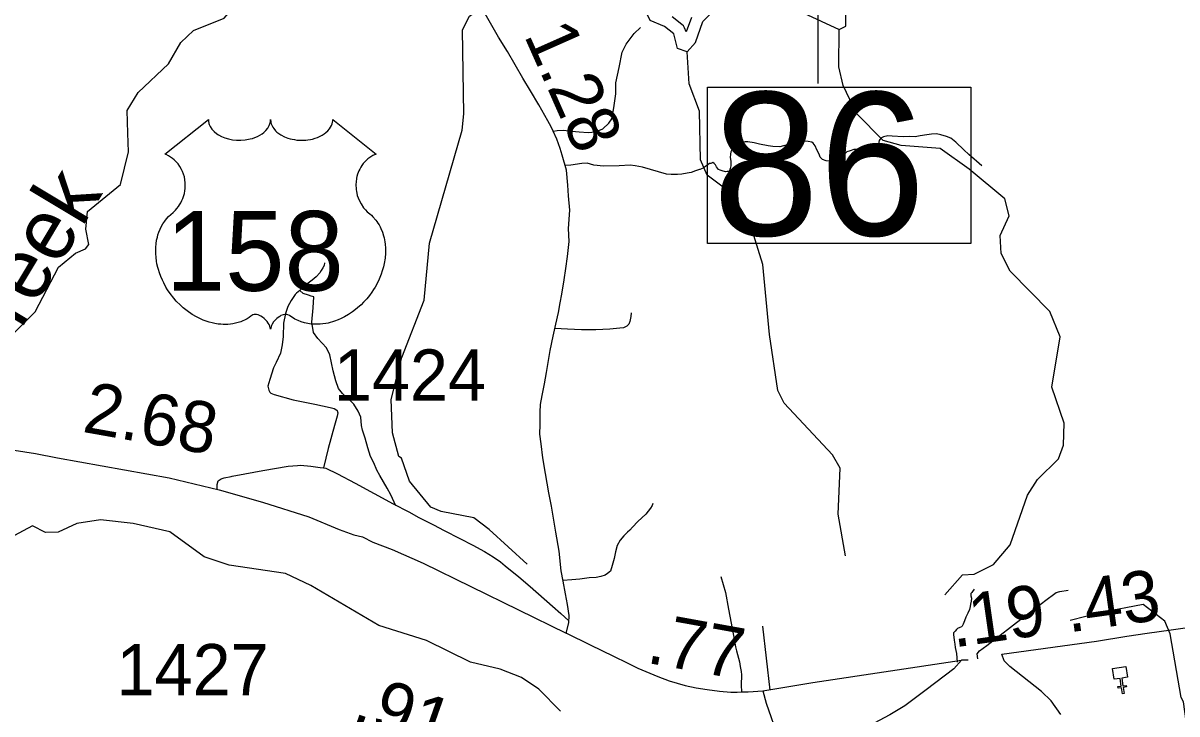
# Model space of a CAD drawing. Extents: x 2290615 to 2522933, y 819489 to 1012715.
# Drawn here: x 2358471 to 2369757, y 982844 to 989597 of the extents above; entities that cross this region are included whole.
import ezdxf

# ---------------------------------------------------------------- set-up
doc = ezdxf.new("R2010")
doc.units = 0
for name, color, linetype in [('Exist Cultural Church CELL', 7, 'Continuous'), ('Exist Hydrographic Buffer Line', 7, 'Continuous'), ('Exist Hydrographic Creek Single Shore', 7, 'Continuous'), ('Exist Hydrographic Lake Shore', 7, 'Continuous'), ('Exist Hydrographic Lake Shore Label', 7, 'Continuous'), ('Exist Hydrographic Misc Water Feature', 7, 'Continuous'), ('Exist Road Non-System Type 51', 7, 'Continuous'), ('Exist Road Primary US Attributed', 7, 'Continuous'), ('Exist Road Primary US Mileage Hundredths English Label', 7, 'Continuous'), ('Exist Road Primary US Shield CELL', 7, 'Continuous'), ('Exist Road Primary US Shield Number Label', 7, 'Continuous'), ('Exist Road Secondary Mileage Hundredths English Label', 7, 'Continuous'), ('Exist Road Secondary Structure Standard Bridge Number Label', 7, 'Continuous'), ('Exist Road Secondary Type 51 Attributed', 7, 'Continuous'), ('Exist Road Secondary Type 51 Number Label', 7, 'Continuous')]:
    doc.layers.add(name, color=color, linetype=linetype)

msp = doc.modelspace()

# ---------------------------------------------------------------- linework, layer by layer
at = {"layer": 'Exist Cultural Church CELL'}
msp.add_lwpolyline([(2369273, 983202), (2369217, 983193), (2369228, 983118), (2369259, 983123), (2369262, 983107), (2369230, 983102), (2369239, 983043), (2369223, 983040), (2369214, 983100), (2369183, 983095), (2369180, 983111), (2369212, 983115), (2369201, 983191), (2369144, 983182), (2369128, 983288), (2369257, 983307)], close=True, dxfattribs=at)
at = {"layer": 'Exist Hydrographic Buffer Line'}
for points in [[(2364956, 989511), (2364941, 989552), (2364929, 989570), (2364915, 989584), (2364819, 989659)], [(2365007, 989653), (2364956, 989511)]]:
    msp.add_lwpolyline(points, dxfattribs=at)
at = {"layer": 'Exist Hydrographic Creek Single Shore'}
for points in [[(2359496, 988522), (2359489, 988744), (2359595, 988919), (2359892, 989200), (2360014, 989409), (2360138, 989525), (2360436, 989646), (2360568, 989799)], [(2357888, 986107), (2357937, 986126), (2358588, 986776), (2358816, 987212), (2358982, 987347), (2359080, 987391), (2359113, 987432), (2359086, 987581), (2359101, 987756), (2359423, 988019), (2359502, 988337), (2359496, 988522)]]:
    msp.add_lwpolyline(points, dxfattribs=at)
at = {"layer": 'Exist Hydrographic Lake Shore'}
for points in [[(2366453, 989536), (2366519, 989568), (2366518, 989703), (2366416, 989810), (2366397, 990043), (2366446, 990127), (2366644, 990263), (2367112, 990193), (2367186, 990219), (2367185, 990328), (2367109, 990443), (2366934, 990442), (2366801, 990391), (2366268, 990392)], [(2364965, 989317), (2365047, 989409), (2365119, 989612), (2365218, 989712), (2365615, 989941), (2365757, 989934), (2365925, 989780), (2366453, 989536)], [(2364965, 989317), (2364872, 989349), (2364837, 989492), (2364745, 989564), (2364603, 989621), (2364568, 989698), (2364425, 989827), (2363816, 989880), (2363658, 989861), (2363608, 989901), (2363516, 989885), (2363376, 989790), (2363034, 989812)]]:
    msp.add_lwpolyline(points, dxfattribs=at)
at = {"layer": 'Exist Hydrographic Misc Water Feature'}
for points in [[(2363401, 984309), (2363029, 984645), (2362879, 984760), (2362560, 984823), (2362460, 984864), (2362249, 985118), (2362171, 985345), (2362146, 985360), (2362085, 985591), (2362072, 985919), (2362176, 986327), (2362394, 986887), (2362446, 987447), (2362766, 988550), (2362781, 988709), (2362770, 989532), (2362836, 989666), (2363034, 989812)], [(2367724, 988170), (2367442, 988372), (2367059, 988402), (2366883, 988451), (2366622, 988712), (2366493, 988986), (2366449, 989168), (2366453, 989536)], [(2366516, 984388), (2366444, 984795), (2366463, 985246), (2366387, 985377), (2365915, 985880), (2365854, 986005), (2365772, 986553), (2365706, 987237), (2365585, 987626), (2365397, 987933), (2365162, 988111), (2365095, 988262), (2365088, 988735), (2364985, 989003), (2364965, 989317)], [(2367774, 984210), (2367963, 984303), (2368127, 984497), (2368296, 984983), (2368394, 985135), (2368599, 985337), (2368647, 985470), (2368653, 985687), (2368532, 986037), (2368616, 986529), (2368514, 986778), (2368125, 987172), (2368038, 987346), (2368028, 987520), (2368117, 987714), (2368074, 987879), (2367724, 988170)], [(2363726, 982871), (2363515, 983086), (2363347, 983200), (2363137, 983280), (2362846, 983350), (2362418, 983563), (2361949, 983707), (2361286, 984100), (2361036, 984215), (2360485, 984297), (2360242, 984379), (2359905, 984625), (2359546, 984705), (2359229, 984741), (2358996, 984705), (2358814, 984619), (2358690, 984617), (2358563, 984684), (2358339, 984563), (2358189, 984570), (2357904, 984710)], [(2367487, 984008), (2367660, 984202), (2367774, 984210)], [(2371497, 979859), (2371358, 980234), (2371234, 980813), (2371061, 981285), (2370968, 981426), (2370858, 981500), (2370641, 981596), (2370539, 981697), (2370403, 981944), (2370284, 982061), (2369903, 982564), (2369859, 982680), (2369822, 982961), (2369797, 983003), (2369689, 983626), (2369637, 983751), (2369427, 983913), (2369019, 983834), (2368712, 983756)]]:
    msp.add_lwpolyline(points, dxfattribs=at)
at = {"layer": 'Exist Road Non-System Type 51'}
msp.add_line((2365779, 983077), (2365706, 983700), dxfattribs=at)
for points in [[(2363658, 988540), (2363694, 988548), (2363756, 988551), (2363838, 988542), (2363910, 988533), (2363999, 988529), (2364070, 988535), (2364142, 988565), (2364200, 988618), (2364228, 988660), (2364249, 988768), (2364267, 988905), (2364270, 989012), (2364300, 989164), (2364332, 989313), (2364368, 989390), (2364448, 989497), (2364511, 989554)], [(2367847, 988203), (2367722, 988313), (2367672, 988358), (2367595, 988434), (2367544, 988473), (2367502, 988490), (2367448, 988504), (2367406, 988513), (2367356, 988511), (2367312, 988506), (2367246, 988495), (2367196, 988485), (2367144, 988488), (2367078, 988485), (2366970, 988492), (2366930, 988496), (2366886, 988485), (2366862, 988473), (2366845, 988450), (2366837, 988418), (2366827, 988388), (2366812, 988366), (2366798, 988352), (2366774, 988338), (2366742, 988333), (2366700, 988339), (2366664, 988350), (2366622, 988360), (2366598, 988360), (2366560, 988349), (2366528, 988337), (2366498, 988310), (2366477, 988282), (2366459, 988266), (2366427, 988252), (2366389, 988245), (2366353, 988247), (2366325, 988252), (2366289, 988264), (2366267, 988286), (2366257, 988315), (2366236, 988357), (2366218, 988397), (2366199, 988423), (2366185, 988433), (2366151, 988438), (2366103, 988442), (2365993, 988420), (2365872, 988389), (2365804, 988390), (2365759, 988397), (2365673, 988412), (2365621, 988428), (2365561, 988437), (2365535, 988437), (2365495, 988432), (2365463, 988414), (2365434, 988392), (2365406, 988365), (2365392, 988339), (2365389, 988317), (2365387, 988283), (2365393, 988247), (2365392, 988203), (2365388, 988175), (2365380, 988153), (2365373, 988147), (2365359, 988145), (2365341, 988144), (2365310, 988152), (2365289, 988160), (2365273, 988166), (2365254, 988191), (2365242, 988213), (2365230, 988225), (2365216, 988233), (2365198, 988225), (2365186, 988223), (2365160, 988204), (2365124, 988178), (2365089, 988167), (2365087, 988167), (2365049, 988153), (2365005, 988138), (2364967, 988130), (2364915, 988119), (2364873, 988117), (2364811, 988118), (2364765, 988121), (2364530, 988189), (2364458, 988201), (2364408, 988208), (2364300, 988202), (2364147, 988198), (2364054, 988208), (2363988, 988227), (2363937, 988223), (2363827, 988208), (2363772, 988206)], [(2361420, 987252), (2361415, 987228), (2361404, 987205), (2361387, 987179), (2361372, 987157), (2361336, 987117), (2361297, 987085), (2361211, 987020), (2361177, 986982)], [(2361177, 986982), (2361146, 986957), (2361131, 986943), (2361111, 986915), (2361092, 986885), (2361059, 986827), (2361036, 986757), (2361017, 986665), (2361013, 986532), (2361005, 986453), (2360987, 986369), (2360946, 986280), (2360920, 986227), (2360885, 986112), (2360864, 986049), (2360868, 986034), (2360875, 986008), (2360884, 985990), (2360894, 985980), (2360928, 985966), (2361114, 985915), (2361323, 985872), (2361475, 985839), (2361512, 985830), (2361531, 985821), (2361542, 985810), (2361546, 985797), (2361548, 985788), (2361544, 985754), (2361517, 985663), (2361455, 985440), (2361408, 985250)], [(2362115, 984879), (2362067, 984985), (2362031, 985050), (2361961, 985176), (2361931, 985228), (2361900, 985297), (2361869, 985360), (2361842, 985445), (2361815, 985541), (2361790, 985617), (2361781, 985662), (2361773, 985746), (2361747, 985804), (2361705, 985872), (2361631, 985945), (2361595, 985977), (2361556, 986026), (2361529, 986100), (2361504, 986199), (2361486, 986275), (2361471, 986354), (2361440, 986424), (2361355, 986514), (2361310, 986572), (2361294, 986674), (2361308, 986813), (2361314, 986921), (2361290, 986929), (2361263, 986937), (2361211, 986954), (2361177, 986982)], [(2364417, 986766), (2364414, 986730), (2364405, 986681), (2364395, 986655), (2364377, 986635), (2364345, 986619), (2364309, 986614), (2364209, 986605), (2364072, 986597), (2363932, 986600), (2363796, 986604), (2363673, 986611)], [(2364417, 986766), (2364414, 986730), (2364405, 986681), (2364395, 986655), (2364377, 986635), (2364345, 986619), (2364309, 986614), (2364209, 986605), (2364072, 986597), (2363932, 986600), (2363796, 986604), (2363673, 986611)], [(2360369, 985041), (2360370, 985085), (2360380, 985121), (2360407, 985143), (2360437, 985153), (2360505, 985165), (2360515, 985167), (2360641, 985192), (2360815, 985225), (2361064, 985266), (2361156, 985273), (2361183, 985274), (2361285, 985267), (2361378, 985254), (2361408, 985250)], [(2361408, 985250), (2361431, 985245), (2361547, 985191), (2361720, 985098), (2362090, 984898), (2362243, 984818), (2362343, 984764), (2362484, 984691), (2362588, 984636), (2362742, 984559), (2362869, 984494), (2362983, 984430), (2363067, 984380), (2363141, 984332), (2363186, 984293), (2363320, 984183), (2363432, 984088), (2363650, 983898), (2363729, 983826), (2363810, 983755)], [(2364631, 984902), (2364625, 984881), (2364609, 984856), (2364563, 984798), (2364485, 984726), (2364432, 984670), (2364406, 984639), (2364382, 984619), (2364347, 984585), (2364310, 984541), (2364283, 984491), (2364266, 984429), (2364253, 984362), (2364231, 984294), (2364215, 984239), (2364188, 984217), (2364163, 984201), (2364123, 984187), (2364076, 984176), (2364009, 984173), (2363917, 984160), (2363837, 984155), (2363751, 984147)], [(2365294, 984187), (2365340, 984032), (2365369, 983868), (2365398, 983731), (2365407, 983675), (2365413, 983643), (2365425, 983577), (2365433, 983535), (2365440, 983500), (2365450, 983459), (2365478, 983353), (2365485, 983307), (2365494, 983259), (2365497, 983226), (2365497, 983197), (2365494, 983153), (2365495, 983125), (2365498, 983059)], [(2367775, 984063), (2367756, 984040), (2367750, 984032), (2367742, 984020), (2367742, 983998), (2367746, 983974), (2367745, 983946), (2367739, 983918), (2367735, 983894), (2367728, 983866), (2367710, 983828), (2367693, 983788), (2367679, 983754), (2367665, 983721), (2367656, 983703), (2367648, 983695), (2367632, 983687), (2367612, 983679), (2367600, 983669), (2367586, 983652), (2367572, 983636), (2367571, 983618), (2367573, 983594), (2367577, 983564), (2367584, 983526), (2367588, 983492), (2367593, 983463), (2367601, 983435), (2367607, 983349)], [(2367775, 984063), (2367756, 984040), (2367750, 984032), (2367742, 984020), (2367742, 983998), (2367746, 983974), (2367745, 983946), (2367739, 983918), (2367735, 983894), (2367728, 983866), (2367710, 983828), (2367693, 983788), (2367679, 983754), (2367665, 983721), (2367656, 983703), (2367648, 983695), (2367632, 983687), (2367612, 983679), (2367600, 983669), (2367586, 983652), (2367572, 983636), (2367571, 983618), (2367573, 983594), (2367577, 983564), (2367584, 983526), (2367588, 983492), (2367593, 983463), (2367601, 983435), (2367607, 983349)], [(2367810, 983383), (2367804, 983431), (2367824, 983459), (2367896, 983514), (2368259, 983794), (2368350, 983862), (2368486, 983964), (2368548, 984011), (2368577, 984032), (2368611, 984042), (2368694, 984055)], [(2365706, 983069), (2365739, 982948), (2365858, 982602), (2365934, 982445), (2365994, 982326)]]:
    msp.add_lwpolyline(points, dxfattribs=at)
at = {"layer": 'Exist Road Primary US Attributed'}
for points in [[(2358170, 985454), (2358593, 985390), (2358808, 985347), (2359899, 985152), (2360388, 985036), (2360813, 984914), (2361265, 984769), (2361562, 984648), (2361706, 984596), (2361790, 984575), (2361891, 984524), (2362080, 984451), (2362383, 984316), (2363782, 983634)], [(2368044, 983427), (2368969, 983556), (2369266, 983603), (2369467, 983632), (2369699, 983667), (2369815, 983682), (2370070, 983722), (2370225, 983744), (2370405, 983770), (2370597, 983795), (2370774, 983822), (2370908, 983847)], [(2363782, 983634), (2363786, 983632), (2364017, 983519), (2364247, 983409), (2364379, 983342), (2364485, 983290), (2364602, 983241), (2364678, 983208), (2364790, 983168), (2364948, 983122), (2365055, 983100), (2365162, 983081), (2365283, 983067), (2365393, 983058), (2365455, 983058), (2365498, 983059), (2365564, 983060), (2365706, 983069), (2366195, 983151), (2367651, 983370)], [(2367714, 983368), (2367651, 983370)]]:
    msp.add_lwpolyline(points, dxfattribs=at)
at = {"layer": 'Exist Road Primary US Shield CELL'}
msp.add_lwpolyline([(2360283, 988655), (2360284, 988637), (2360288, 988616), (2360292, 988605), (2360301, 988585), (2360318, 988561), (2360340, 988537), (2360365, 988516), (2360382, 988505), (2360411, 988489), (2360444, 988475), (2360481, 988465), (2360518, 988457), (2360559, 988453), (2360600, 988452), (2360643, 988455), (2360692, 988465), (2360714, 988470), (2360739, 988479), (2360762, 988488), (2360787, 988502), (2360808, 988515), (2360824, 988527), (2360846, 988548), (2360864, 988571), (2360872, 988583), (2360878, 988595), (2360887, 988621), (2360890, 988632), (2360891, 988656), (2360893, 988636), (2360895, 988624), (2360898, 988612), (2360903, 988599), (2360912, 988581), (2360922, 988566), (2360941, 988543), (2360953, 988532), (2360964, 988523), (2360993, 988504), (2361026, 988486), (2361043, 988479), (2361060, 988473), (2361082, 988467), (2361104, 988461), (2361126, 988458), (2361149, 988454), (2361172, 988453), (2361191, 988452), (2361214, 988452), (2361235, 988454), (2361257, 988456), (2361281, 988460), (2361300, 988464), (2361326, 988471), (2361349, 988479), (2361369, 988488), (2361396, 988502), (2361417, 988515), (2361433, 988528), (2361451, 988545), (2361469, 988565), (2361479, 988580), (2361486, 988595), (2361493, 988612), (2361497, 988629), (2361499, 988643), (2361500, 988656), (2361925, 988317), (2361915, 988314), (2361892, 988302), (2361873, 988291), (2361844, 988271), (2361832, 988260), (2361819, 988248), (2361807, 988235), (2361797, 988223), (2361785, 988206), (2361774, 988189), (2361763, 988170), (2361755, 988154), (2361742, 988120), (2361736, 988098), (2361732, 988080), (2361727, 988042), (2361726, 988024), (2361726, 988006), (2361727, 987987), (2361728, 987969), (2361732, 987950), (2361735, 987934), (2361740, 987913), (2361747, 987890), (2361757, 987867), (2361776, 987830), (2361801, 987792), (2361819, 987771), (2361837, 987753), (2361863, 987731), (2361877, 987719), (2361893, 987702), (2361920, 987671), (2361931, 987657), (2361942, 987640), (2361952, 987624), (2361962, 987605), (2361970, 987590), (2361985, 987553), (2361996, 987518), (2362001, 987499), (2362009, 987458), (2362012, 987437), (2362015, 987396), (2362015, 987347), (2362011, 987300), (2362002, 987246), (2361995, 987213), (2361984, 987175), (2361973, 987142), (2361954, 987094), (2361937, 987059), (2361914, 987017), (2361899, 986993), (2361881, 986966), (2361859, 986935), (2361833, 986903), (2361801, 986868), (2361776, 986843), (2361743, 986813), (2361723, 986797), (2361694, 986775), (2361655, 986749), (2361616, 986727), (2361583, 986710), (2361554, 986697), (2361516, 986683), (2361454, 986665), (2361431, 986661), (2361404, 986657), (2361378, 986654), (2361354, 986653), (2361321, 986653), (2361288, 986655), (2361257, 986660), (2361224, 986667), (2361190, 986677), (2361160, 986689), (2361128, 986704), (2361076, 986737), (2361061, 986745), (2361052, 986747), (2361032, 986748), (2361013, 986744), (2360993, 986737), (2360981, 986730), (2360966, 986720), (2360954, 986710), (2360939, 986697), (2360929, 986685), (2360921, 986676), (2360907, 986653), (2360901, 986642), (2360896, 986627), (2360891, 986606), (2360884, 986633), (2360876, 986650), (2360867, 986665), (2360858, 986679), (2360843, 986696), (2360830, 986709), (2360814, 986722), (2360797, 986732), (2360783, 986739), (2360770, 986744), (2360755, 986748), (2360743, 986749), (2360732, 986748), (2360718, 986745), (2360699, 986731), (2360681, 986719), (2360661, 986706), (2360637, 986694), (2360620, 986686), (2360599, 986678), (2360575, 986670), (2360549, 986663), (2360522, 986658), (2360499, 986654), (2360473, 986652), (2360450, 986651), (2360427, 986651), (2360404, 986653), (2360378, 986655), (2360346, 986660), (2360320, 986666), (2360292, 986674), (2360263, 986683), (2360232, 986694), (2360193, 986711), (2360166, 986725), (2360124, 986749), (2360074, 986784), (2360037, 986814), (2360009, 986839), (2359969, 986880), (2359945, 986907), (2359908, 986955), (2359884, 986990), (2359868, 987016), (2359846, 987057), (2359833, 987083), (2359817, 987121), (2359805, 987155), (2359794, 987188), (2359788, 987209), (2359780, 987245), (2359775, 987271), (2359771, 987306), (2359768, 987344), (2359768, 987378), (2359768, 987407), (2359772, 987440), (2359777, 987476), (2359784, 987506), (2359790, 987528), (2359799, 987554), (2359811, 987584), (2359825, 987612), (2359839, 987635), (2359856, 987660), (2359872, 987682), (2359894, 987705), (2359916, 987727), (2359937, 987744), (2359962, 987768), (2359975, 987783), (2359990, 987803), (2360002, 987822), (2360012, 987839), (2360025, 987863), (2360033, 987882), (2360043, 987911), (2360048, 987931), (2360053, 987957), (2360056, 987981), (2360057, 988011), (2360056, 988037), (2360053, 988066), (2360048, 988094), (2360041, 988119), (2360030, 988147), (2360021, 988167), (2360004, 988195), (2359986, 988221), (2359968, 988242), (2359949, 988261), (2359931, 988275), (2359913, 988287), (2359892, 988301), (2359871, 988311), (2359858, 988316)], close=True, dxfattribs=at)
at = {"layer": 'Exist Road Secondary Structure Standard Bridge Number Label'}
msp.add_line((2366245, 990268), (2366245, 989008), dxfattribs=at)
msp.add_lwpolyline([(2365165, 988971), (2367742, 988971), (2367742, 987442), (2365165, 987442)], close=True, dxfattribs=at)
at = {"layer": 'Exist Road Secondary Type 51 Attributed'}
for points in [[(2363782, 983634), (2363810, 983733), (2363811, 983806), (2363796, 983914), (2363777, 984019), (2363752, 984143), (2363735, 984244), (2363713, 984436), (2363680, 984619), (2363638, 984875), (2363612, 985006), (2363581, 985195), (2363556, 985347), (2363538, 985484), (2363524, 985579), (2363527, 985673), (2363527, 985794), (2363532, 985870), (2363548, 985955), (2363570, 986070), (2363590, 986183), (2363627, 986395), (2363655, 986538), (2363683, 986654), (2363709, 986768), (2363724, 986861), (2363741, 986948), (2363762, 987086), (2363781, 987197), (2363796, 987317), (2363813, 987463), (2363805, 987590), (2363817, 987768), (2363807, 987909), (2363799, 988013), (2363785, 988160), (2363744, 988307), (2363724, 988371), (2363692, 988462), (2363657, 988542), (2363636, 988582), (2363603, 988643), (2363515, 988797), (2363435, 988934), (2363359, 989059), (2363208, 989320), (2363120, 989461), (2362991, 989687)], [(2367651, 983370), (2367575, 983284), (2367305, 983078), (2367095, 982923), (2366949, 982836), (2366452, 982571), (2365884, 982287), (2365554, 982098), (2365417, 982028), (2365325, 981984), (2365260, 981946), (2365212, 981918), (2365182, 981901), (2365155, 981883), (2365125, 981862), (2365097, 981841), (2365053, 981801), (2365029, 981777), (2364826, 981565), (2364617, 981335)], [(2368622, 982837), (2368526, 982971), (2368433, 983064), (2368123, 983308), (2368067, 983363), (2368044, 983427)]]:
    msp.add_lwpolyline(points, dxfattribs=at)

# ---------------------------------------------------------------- texts
at = {"layer": 'Exist Hydrographic Lake Shore Label'}
msp.add_text('Creek', height=600, rotation=59.0401, dxfattribs=at).set_placement((2358152, 986099))
at = {"layer": 'Exist Road Primary US Mileage Hundredths English Label'}
for s, rotation, p in [('2.68', 349.8889, (2359040, 985603)), ('.43', 8.0167, (2368696, 983639)), ('.19', 8.1849, (2367573, 983492)), ('.77', 349.7583, (2364558, 983345))]:
    msp.add_text(s, height=500, rotation=rotation, dxfattribs=at).set_placement(p)
at = {"layer": 'Exist Road Primary US Shield Number Label'}
msp.add_text('158', height=780, dxfattribs=at).set_placement((2359867, 986980))
at = {"layer": 'Exist Road Secondary Mileage Hundredths English Label'}
for s, rotation, p in [('1.28', 293.9478, (2363366, 989480)), ('.91', 340.6767, (2361677, 982783))]:
    msp.add_text(s, height=500, rotation=rotation, dxfattribs=at).set_placement(p)
at = {"layer": 'Exist Road Secondary Structure Standard Bridge Number Label'}
msp.add_text('86', height=1400, dxfattribs=at).set_placement((2365215, 987521))
at = {"layer": 'Exist Road Secondary Type 51 Number Label'}
for s, p in [('1424', (2361511, 985907)), ('1427', (2359385, 983027))]:
    msp.add_text(s, height=500, rotation=360, dxfattribs=at).set_placement(p)

doc.saveas('drawing.dxf')
